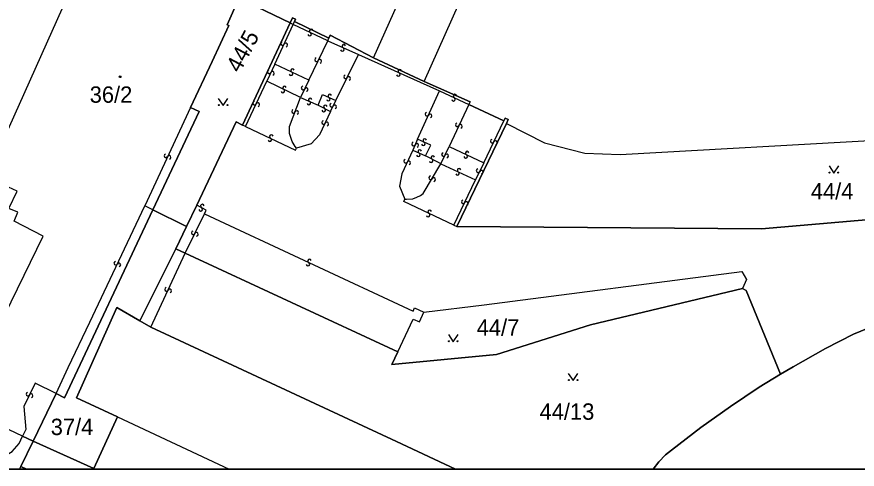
# Model space of a CAD drawing. Extents: x -600309 to -598967, y -1161267 to -1160292.
# Drawn here: x -599906.3 to -599819, y -1161267 to -1161220.1 of the extents above; entities that cross this region are included whole.
import ezdxf

# ---------------------------------------------------------------- set-up
doc = ezdxf.new("R2010")
doc.units = 0
for name, color, linetype in [('Level 1', 7, 'Continuous'), ('Level 13', 7, 'Continuous'), ('Level 3', 7, 'Continuous'), ('Level 4', 7, 'Continuous'), ('Level 5', 7, 'Continuous'), ('Level 60', 7, 'Continuous'), ('Vrstva 60', 7, 'Continuous'), ('Vrstva 63', 7, 'Continuous')]:
    doc.layers.add(name, color=color, linetype=linetype)

msp = doc.modelspace()

# ---------------------------------------------------------------- linework, layer by layer
at = {"layer": 'Level 1'}
for p, q in [((-599905.986, -1161267.031), (-599905.85, -1161266.76)), ((-599905.85, -1161266.76), (-599905.277, -1161267.031)), ((-599898.29, -1161266.97), (-599898.319, -1161267.031)), ((-599898.29, -1161266.97), (-599898.16, -1161267.031))]:
    msp.add_line(p, q, dxfattribs=at)
for points in [[(-599905.68, -1161263.61), (-599912.2, -1161260.54), (-599903.55, -1161242.84), (-599906.57, -1161241.28), (-599906.18, -1161240.35), (-599907.11, -1161239.97), (-599906.24, -1161238.17), (-599909.42, -1161236.7), (-599899.21, -1161213.95), (-599898.61, -1161212.67), (-599898, -1161211.36)], [(-599883.21, -1161218.12), (-599884.43, -1161220.89), (-599884.25, -1161220.97), (-599885.99, -1161224.72), (-599888.25, -1161229.47)], [(-599877.87, -1161220.68), (-599883.01, -1161218.21), (-599883.21, -1161218.12)], [(-599877.87, -1161220.68), (-599877.63, -1161220.16), (-599877.32, -1161220.3), (-599877.42, -1161220.56)], [(-599882.83, -1161231.3), (-599877.87, -1161220.68)], [(-599877.42, -1161220.56), (-599873.86, -1161222.27)], [(-599869.22, -1161224.33), (-599873.72, -1161221.98), (-599873.86, -1161222.27)], [(-599869.22, -1161224.33), (-599863.97, -1161226.77)], [(-599863.97, -1161226.77), (-599859.2, -1161228.89), (-599859.33, -1161229.17)], [(-599859.33, -1161229.17), (-599855.7, -1161230.87)], [(-599892.14, -1161240.1), (-599887.34, -1161229.9), (-599888.25, -1161229.47)], [(-599887.59, -1161239.63), (-599883.5, -1161230.96), (-599882.83, -1161231.3)], [(-599855.7, -1161230.87), (-599855.56, -1161230.59), (-599855.25, -1161230.74), (-599855.43, -1161231.13)], [(-599855.43, -1161231.13), (-599860.57, -1161241.83)], [(-599855.43, -1161231.13), (-599851.48, -1161233.14), (-599847.27, -1161234.22), (-599843.59, -1161234.35), (-599816.43, -1161232.83), (-599810.09, -1161232.98), (-599804.88, -1161233.68), (-599802.61, -1161234.14), (-599799.96, -1161234.89), (-599790.76, -1161237.46)], [(-599860.57, -1161241.83), (-599828.93, -1161242.08), (-599806.04, -1161240.12), (-599802.17, -1161239.75), (-599791.37, -1161239.26), (-599789.02, -1161237.89)], [(-599888.66, -1161241.84), (-599887.59, -1161239.63)], [(-599902.2, -1161259.17), (-599901.32, -1161259.61), (-599892.14, -1161240.1)], [(-599888.66, -1161241.84), (-599892.14, -1161240.1)], [(-599889.75, -1161244.15), (-599888.66, -1161241.84)], [(-599893.5, -1161251.63), (-599889.75, -1161244.15)], [(-599889.75, -1161244.15), (-599888.8, -1161244.62)], [(-599888.8, -1161244.62), (-599866.69, -1161254.85)], [(-599863.99, -1161250.73), (-599857.75, -1161249.98), (-599830.96, -1161246.51), (-599830.47, -1161247.35), (-599830.9, -1161248.26)], [(-599866.69, -1161254.85), (-599867.31, -1161256.17), (-599856.44, -1161255.14), (-599846.69, -1161252.04), (-599830.9, -1161248.26)], [(-599826.94, -1161257.17), (-599830.51, -1161248.47), (-599830.9, -1161248.26)], [(-599826.94, -1161257.17), (-599825.65, -1161256.39), (-599822.28, -1161254.49), (-599819.37, -1161253), (-599816.13, -1161251.7), (-599812.89, -1161250.62), (-599809.96, -1161249.8), (-599806.5, -1161249.07), (-599803.03, -1161248.52), (-599800.62, -1161248.28), (-599798.56, -1161248.13), (-599796.02, -1161248.08), (-599794.15, -1161248.07), (-599791.71, -1161248.2), (-599789.71, -1161248.21), (-599787.69, -1161248.32), (-599785.46, -1161248.47), (-599783.24, -1161248.8), (-599779.62, -1161249.44), (-599776.45, -1161250.26)], [(-599895.82, -1161261.61), (-599900.09, -1161259.61), (-599895.88, -1161250.26), (-599893.5, -1161251.63)], [(-599866.69, -1161254.85), (-599865.12, -1161251.44), (-599864.45, -1161251.75), (-599863.99, -1161250.73)], [(-599893.5, -1161251.63), (-599892.35, -1161252.27)], [(-599860.702, -1161267.031), (-599866.84, -1161264.17), (-599892.35, -1161252.27)], [(-599826.94, -1161257.17), (-599829.18, -1161258.53), (-599832.15, -1161260.51), (-599835.22, -1161262.7), (-599838.26, -1161265.07), (-599838.88, -1161265.55), (-599839.6, -1161266.28), (-599840.166, -1161267.031)], [(-599902.2, -1161259.17), (-599904.59, -1161264.13)], [(-599898.29, -1161266.97), (-599895.82, -1161261.61)], [(-599904.59, -1161264.13), (-599905.85, -1161266.76)], [(-599905.68, -1161263.61), (-599904.59, -1161264.13)], [(-599904.59, -1161264.13), (-599898.29, -1161266.97)]]:
    msp.add_lwpolyline(points, dxfattribs=at)
at = {"layer": 'Level 13'}
for centre, start, end in [((-599875.7, -1161221.534), 11.69493, 244.28493), ((-599875.861, -1161221.866), 191.90939, 64.00739), ((-599878.686, -1161222.831), 102.3863, 334.4843), ((-599878.354, -1161222.988), 282.17184, 154.76184), ((-599872.313, -1161223.103), 13.14499, 245.24299), ((-599872.466, -1161223.438), 192.93053, 65.52053), ((-599875.136, -1161224.519), 101.76817, 333.86617), ((-599874.804, -1161224.68), 281.55372, 154.14372), ((-599880.067, -1161225.782), 102.28173, 334.87173), ((-599877.641, -1161225.644), 11.84002, 244.43002), ((-599866.503, -1161225.702), 13.30931, 245.4073), ((-599879.733, -1161225.939), 282.49618, 154.59418), ((-599877.8, -1161225.976), 192.05447, 64.15247), ((-599872.135, -1161226.297), 101.145, 333.24299), ((-599871.805, -1161226.462), 280.93054, 153.52054), ((-599866.656, -1161226.038), 193.09485, 65.68485), ((-599878.479, -1161227.435), 11.44833, 244.03833), ((-599876.546, -1161227.461), 102.00291, 334.59291), ((-599876.214, -1161227.62), 282.21736, 154.31536), ((-599878.642, -1161227.765), 191.66278, 63.76078), ((-599873.764, -1161228.282), 13.48623, 245.58423), ((-599860.77, -1161228.294), 12.33521, 244.43321), ((-599881.586, -1161229.02), 102.09501, 334.19301), ((-599881.254, -1161229.179), 281.88056, 154.47056), ((-599875.954, -1161229.018), 193.54533, 66.13533), ((-599875.805, -1161228.682), 13.75978, 245.85778), ((-599874.237, -1161229.406), 10.98562, 243.08362), ((-599873.915, -1161228.618), 193.27178, 65.86178), ((-599873.576, -1161229.249), 101.83071, 333.92871), ((-599873.244, -1161229.41), 281.61626, 154.20626), ((-599860.929, -1161228.626), 192.12075, 64.71075), ((-599877.542, -1161229.873), 106.50234, 338.60034), ((-599877.198, -1161230.006), 286.28788, 158.87788), ((-599874.403, -1161229.735), 190.77116, 63.36116), ((-599863.687, -1161230.182), 102.75703, 334.85503), ((-599874.426, -1161231.03), 101.7314, 334.3214), ((-599863.353, -1161230.337), 282.54258, 155.13258), ((-599874.094, -1161231.191), 281.94586, 154.04386), ((-599860.526, -1161231.281), 102.02665, 334.61665), ((-599860.194, -1161231.44), 282.24111, 154.3391), ((-599880, -1161232.836), 191.75056, 64.34056), ((-599879.839, -1161232.504), 11.96501, 244.06301), ((-599865.08, -1161233.268), 104.50304, 337.09304), ((-599864.74, -1161233.413), 284.7175, 156.8155), ((-599864.057, -1161233.248), 193.3338, 65.4318), ((-599863.904, -1161232.912), 13.11934, 245.70934), ((-599856.906, -1161232.969), 101.86859, 333.96659), ((-599856.574, -1161233.13), 281.65414, 154.24414), ((-599890.787, -1161234.502), 102.30134, 334.89134), ((-599864.575, -1161234.378), 193.277, 65.867), ((-599864.424, -1161234.042), 13.49146, 245.58946), ((-599861.966, -1161234.36), 102.2333, 334.3313), ((-599861.634, -1161234.519), 282.01884, 154.60884), ((-599859.659, -1161234.546), 192.01083, 64.60083), ((-599859.5, -1161234.214), 12.22529, 244.32328), ((-599890.453, -1161234.659), 282.5158, 154.61379), ((-599865.896, -1161235.061), 101.92324, 334.51324), ((-599865.564, -1161235.22), 282.13769, 154.23569), ((-599863.245, -1161235.003), 190.30065, 62.39865), ((-599863.076, -1161234.676), 10.0862, 242.6762), ((-599860.498, -1161236.327), 192.27222, 64.86222), ((-599860.341, -1161235.993), 12.48667, 244.58467), ((-599858.366, -1161236.04), 101.77037, 334.36037), ((-599858.034, -1161236.201), 281.98483, 154.08283), ((-599863.297, -1161236.773), 96.29932, 328.39732), ((-599862.983, -1161236.966), 276.08486, 148.67486), ((-599887.015, -1161239.717), 9.88881, 242.47881), ((-599859.906, -1161239.279), 101.8386, 333.9366), ((-599859.574, -1161239.44), 281.62414, 154.21414), ((-599887.186, -1161240.043), 190.10326, 62.20126), ((-599863.561, -1161240.646), 192.00765, 64.10565), ((-599863.4, -1161240.314), 11.79319, 244.38319), ((-599887.965, -1161242.487), 101.25661, 333.35461), ((-599887.635, -1161242.652), 281.04216, 153.63216), ((-599896.006, -1161245.65), 102.11007, 334.20807), ((-599895.674, -1161245.809), 281.89561, 154.48561), ((-599876.039, -1161245.746), 192.12546, 64.71546), ((-599875.88, -1161245.414), 12.33992, 244.43792), ((-599890.737, -1161248.361), 102.47897, 334.57697), ((-599890.403, -1161248.518), 282.26451, 154.85451), ((-599905.136, -1161259.241), 101.92324, 334.51324), ((-599904.804, -1161259.4), 282.13769, 154.23569)]:
    msp.add_arc(centre, 0.184, start, end, dxfattribs=at)
at = {"layer": 'Level 3'}
msp.add_line((-599895.82, -1161261.61), (-599884.221, -1161267.031), dxfattribs=at)
for points in [[(-599863.97, -1161226.77), (-599850.41, -1161196.47), (-599855.64, -1161194.01)], [(-599869.22, -1161224.33), (-599860.03, -1161203.75)], [(-599879.48, -1161224.97), (-599877.56, -1161220.85)], [(-599877.87, -1161220.68), (-599877.56, -1161220.85)], [(-599877.56, -1161220.85), (-599877.42, -1161220.56)], [(-599873.99, -1161222.55), (-599877.56, -1161220.85)], [(-599875.95, -1161226.64), (-599873.99, -1161222.55)], [(-599873.99, -1161222.55), (-599873.86, -1161222.27)], [(-599873.99, -1161222.55), (-599870.79, -1161223.99)], [(-599873.14, -1161228.76), (-599870.79, -1161223.99)], [(-599870.79, -1161223.99), (-599862.37, -1161227.75)], [(-599879.48, -1161224.97), (-599880.31, -1161226.76)], [(-599875.95, -1161226.64), (-599879.48, -1161224.97)], [(-599882.52, -1161231.44), (-599880.31, -1161226.76)], [(-599876.8, -1161228.45), (-599880.31, -1161226.76)], [(-599875.95, -1161226.64), (-599876.8, -1161228.45)], [(-599874.97, -1161229.25), (-599874.54, -1161228.14), (-599873.14, -1161228.76)], [(-599864.67, -1161232.77), (-599862.37, -1161227.75)], [(-599862.37, -1161227.75), (-599859.33, -1161229.17)], [(-599877.22, -1161233.71), (-599877.38, -1161233.53), (-599877.69, -1161233), (-599877.82, -1161232.59), (-599877.94, -1161232.18), (-599877.95, -1161231.79), (-599877.94, -1161231.44), (-599876.8, -1161228.45)], [(-599876.8, -1161228.45), (-599874.97, -1161229.25)], [(-599873.68, -1161229.89), (-599873.14, -1161228.76)], [(-599859.33, -1161229.17), (-599861.38, -1161233.54)], [(-599888.25, -1161229.47), (-599892.98, -1161239.68)], [(-599873.68, -1161229.89), (-599874.84, -1161232.33), (-599875.7, -1161233.26), (-599877.22, -1161233.71)], [(-599874.97, -1161229.25), (-599873.68, -1161229.89)], [(-599857.78, -1161235.23), (-599855.7, -1161230.87)], [(-599882.52, -1161231.44), (-599882.83, -1161231.3)], [(-599882.52, -1161231.44), (-599877.32, -1161233.91), (-599877.22, -1161233.71)], [(-599864.67, -1161232.77), (-599865.15, -1161233.92)], [(-599863.84, -1161234.5), (-599863.28, -1161233.39), (-599864.67, -1161232.77)], [(-599862.22, -1161235.33), (-599861.38, -1161233.54)], [(-599861.38, -1161233.54), (-599857.78, -1161235.23)], [(-599865.15, -1161233.92), (-599866.3, -1161236.36), (-599866.54, -1161237.66), (-599865.97, -1161238.99)], [(-599865.15, -1161233.92), (-599863.84, -1161234.5)], [(-599865.97, -1161238.99), (-599865.81, -1161239.01), (-599865.15, -1161238.95), (-599864.72, -1161238.8), (-599864.36, -1161238.62), (-599864.07, -1161238.4), (-599862.22, -1161235.33)], [(-599862.22, -1161235.33), (-599862.49, -1161235.19), (-599863.84, -1161234.5)], [(-599862.22, -1161235.33), (-599858.62, -1161237)], [(-599857.78, -1161235.23), (-599858.62, -1161237)], [(-599860.87, -1161241.71), (-599858.62, -1161237)], [(-599902.2, -1161259.17), (-599900.94, -1161256.48), (-599898.69, -1161251.78), (-599892.98, -1161239.68)], [(-599892.14, -1161240.1), (-599892.98, -1161239.68)], [(-599886.79, -1161240.52), (-599886.62, -1161240.13), (-599887.59, -1161239.63)], [(-599860.87, -1161241.71), (-599866.08, -1161239.24), (-599865.97, -1161238.99)], [(-599888.8, -1161244.62), (-599886.79, -1161240.52)], [(-599886.79, -1161240.52), (-599865.12, -1161250.64), (-599864.96, -1161250.28), (-599863.99, -1161250.73)], [(-599860.87, -1161241.71), (-599860.57, -1161241.83)], [(-599892.35, -1161252.27), (-599888.8, -1161244.62)], [(-599902.2, -1161259.17), (-599904.39, -1161258.1), (-599905.54, -1161260.54), (-599905.35, -1161262.91), (-599905.68, -1161263.61)], [(-599907.82, -1161265.83), (-599906.75, -1161265.21), (-599906.05, -1161264.38), (-599905.68, -1161263.61)]]:
    msp.add_lwpolyline(points, dxfattribs=at)
at = {"layer": 'Level 5'}
for points in [[(-599885.361, -1161228.53), (-599884.86, -1161229.28), (-599884.36, -1161228.53)], [(-599821.901, -1161235.54), (-599821.4, -1161236.29), (-599820.9, -1161235.54)], [(-599861.451, -1161253.05), (-599860.95, -1161253.8), (-599860.45, -1161253.05)], [(-599848.991, -1161257.08), (-599848.49, -1161257.83), (-599847.99, -1161257.08)]]:
    msp.add_lwpolyline(points, dxfattribs=at)
for centre, radius in [((-599895.55, -1161226.29), 0.09), ((-599895.55, -1161226.29), 0.0521), ((-599885.31, -1161229.23), 0.05), ((-599884.411, -1161229.23), 0.05), ((-599821.85, -1161236.24), 0.05), ((-599820.951, -1161236.24), 0.05), ((-599861.4, -1161253.75), 0.05), ((-599860.501, -1161253.75), 0.05), ((-599848.94, -1161257.78), 0.05), ((-599848.041, -1161257.78), 0.05)]:
    msp.add_circle(centre, radius, dxfattribs=at)
at = {"layer": 'Level 60'}
for points in [[(-599902.2, -1161259.17), (-599904.59, -1161264.13), (-599905.68, -1161263.61), (-599912.2, -1161260.54), (-599903.55, -1161242.84), (-599906.57, -1161241.28), (-599906.18, -1161240.35), (-599907.11, -1161239.97), (-599906.24, -1161238.17), (-599909.42, -1161236.7), (-599899.21, -1161213.95), (-599898.61, -1161212.67), (-599898, -1161211.36), (-599883.21, -1161218.12), (-599884.43, -1161220.89), (-599884.25, -1161220.97), (-599885.99, -1161224.72), (-599888.25, -1161229.47), (-599887.34, -1161229.9), (-599892.14, -1161240.1), (-599901.32, -1161259.61)], [(-599892.14, -1161240.1), (-599887.34, -1161229.9), (-599888.25, -1161229.47), (-599885.99, -1161224.72), (-599884.25, -1161220.97), (-599884.43, -1161220.89), (-599883.21, -1161218.12), (-599883.01, -1161218.21), (-599877.87, -1161220.68), (-599882.83, -1161231.3), (-599883.5, -1161230.96), (-599887.59, -1161239.63), (-599888.66, -1161241.84)], [(-599847.27, -1161234.22), (-599843.59, -1161234.35), (-599816.43, -1161232.83), (-599810.09, -1161232.98), (-599804.88, -1161233.68), (-599802.61, -1161234.14), (-599799.96, -1161234.89), (-599790.76, -1161237.46), (-599789.02, -1161237.89), (-599791.37, -1161239.26), (-599802.17, -1161239.75), (-599806.04, -1161240.12), (-599828.93, -1161242.08), (-599860.57, -1161241.83), (-599855.43, -1161231.13), (-599851.48, -1161233.14)], [(-599904.59, -1161264.13), (-599902.2, -1161259.17), (-599901.32, -1161259.61), (-599892.14, -1161240.1), (-599888.66, -1161241.84), (-599889.75, -1161244.15), (-599893.5, -1161251.63), (-599895.88, -1161250.26), (-599900.09, -1161259.61), (-599895.82, -1161261.61), (-599898.29, -1161266.97)], [(-599866.69, -1161254.85), (-599865.12, -1161251.44), (-599864.45, -1161251.75), (-599863.99, -1161250.73), (-599857.75, -1161249.98), (-599830.96, -1161246.51), (-599830.47, -1161247.35), (-599830.9, -1161248.26), (-599846.69, -1161252.04), (-599856.44, -1161255.14), (-599867.31, -1161256.17)]]:
    msp.add_lwpolyline(points, close=True, dxfattribs=at)
at = {"layer": 'Vrstva 60'}
for points in [[(-599907.859, -1161267.031), (-599905.986, -1161267.031), (-599905.85, -1161266.76), (-599904.59, -1161264.13), (-599905.68, -1161263.61), (-599912.2, -1161260.54), (-599903.55, -1161242.84), (-599906.57, -1161241.28), (-599906.18, -1161240.35), (-599907.11, -1161239.97), (-599906.24, -1161238.17), (-599909.42, -1161236.7), (-599899.21, -1161213.95), (-599898.61, -1161212.67), (-599898, -1161211.36), (-599912.43, -1161204.52)], [(-599912.22, -1161204.06), (-599883, -1161217.66), (-599883.21, -1161218.12), (-599883.01, -1161218.21), (-599877.87, -1161220.68), (-599877.63, -1161220.16), (-599877.32, -1161220.3), (-599877.42, -1161220.56), (-599873.86, -1161222.27), (-599873.72, -1161221.98), (-599869.22, -1161224.33), (-599863.97, -1161226.77), (-599859.2, -1161228.89), (-599859.33, -1161229.17), (-599855.7, -1161230.87), (-599855.56, -1161230.59), (-599855.25, -1161230.74), (-599855.43, -1161231.13), (-599851.48, -1161233.14), (-599847.27, -1161234.22), (-599843.59, -1161234.35), (-599816.43, -1161232.83)], [(-599806.04, -1161240.12), (-599828.93, -1161242.08), (-599860.57, -1161241.83), (-599855.43, -1161231.13), (-599855.25, -1161230.74), (-599855.56, -1161230.59), (-599855.7, -1161230.87), (-599859.33, -1161229.17), (-599859.2, -1161228.89), (-599863.97, -1161226.77), (-599869.22, -1161224.33), (-599873.72, -1161221.98), (-599873.86, -1161222.27), (-599877.42, -1161220.56), (-599877.32, -1161220.3), (-599877.63, -1161220.16), (-599877.87, -1161220.68), (-599882.83, -1161231.3), (-599883.5, -1161230.96), (-599887.59, -1161239.63), (-599888.66, -1161241.84), (-599889.75, -1161244.15), (-599888.8, -1161244.62), (-599866.69, -1161254.85), (-599865.12, -1161251.44), (-599864.45, -1161251.75), (-599863.99, -1161250.73), (-599857.75, -1161249.98), (-599830.96, -1161246.51), (-599830.47, -1161247.35), (-599830.9, -1161248.26), (-599830.51, -1161248.47), (-599826.94, -1161257.17), (-599825.65, -1161256.39), (-599822.28, -1161254.49), (-599819.37, -1161253), (-599816.13, -1161251.7)], [(-599816.13, -1161251.7), (-599819.37, -1161253), (-599822.28, -1161254.49), (-599825.65, -1161256.39), (-599826.94, -1161257.17), (-599829.18, -1161258.53), (-599832.15, -1161260.51), (-599835.22, -1161262.7), (-599838.26, -1161265.07), (-599838.88, -1161265.55), (-599839.6, -1161266.28), (-599840.166, -1161267.031), (-599746.749, -1161267.031)]]:
    msp.add_lwpolyline(points, dxfattribs=at)
for points in [[(-599860.702, -1161267.031), (-599840.166, -1161267.031), (-599839.6, -1161266.28), (-599838.88, -1161265.55), (-599838.26, -1161265.07), (-599835.22, -1161262.7), (-599832.15, -1161260.51), (-599829.18, -1161258.53), (-599826.94, -1161257.17), (-599830.51, -1161248.47), (-599830.9, -1161248.26), (-599846.69, -1161252.04), (-599856.44, -1161255.14), (-599867.31, -1161256.17), (-599866.69, -1161254.85), (-599888.8, -1161244.62), (-599889.75, -1161244.15), (-599893.5, -1161251.63), (-599892.35, -1161252.27), (-599866.84, -1161264.17)], [(-599898.16, -1161267.031), (-599860.702, -1161267.031), (-599866.84, -1161264.17), (-599892.35, -1161252.27), (-599893.5, -1161251.63), (-599895.88, -1161250.26), (-599900.09, -1161259.61), (-599895.82, -1161261.61), (-599898.29, -1161266.97)], [(-599905.277, -1161267.031), (-599898.319, -1161267.031), (-599898.29, -1161266.97), (-599904.59, -1161264.13), (-599905.85, -1161266.76)], [(-599905.277, -1161267.031), (-599905.85, -1161266.76), (-599905.986, -1161267.031)], [(-599898.319, -1161267.031), (-599898.16, -1161267.031), (-599898.29, -1161266.97)]]:
    msp.add_lwpolyline(points, close=True, dxfattribs=at)
at = {"layer": 'Vrstva 63'}
msp.add_lwpolyline([(-600308.541, -1160292.347), (-598967.108, -1160292.347), (-598967.108, -1161267.031), (-600308.541, -1161267.031)], close=True, dxfattribs=at)

# ---------------------------------------------------------------- texts
at = {"layer": 'Level 4'}
msp.add_text('44/5', height=1.7, rotation=62.1, dxfattribs=at).set_placement((-599883.12, -1161225.97))
for s, p in [('36/2', (-599898.71, -1161228.99)), ('44/4', (-599823.8, -1161239.03)), ('44/7', (-599858.51, -1161253.17)), ('44/13', (-599851.979, -1161261.9)), ('37/4', (-599902.76, -1161263.49))]:
    msp.add_text(s, height=1.7, dxfattribs=at).set_placement(p)

doc.saveas('drawing.dxf')
